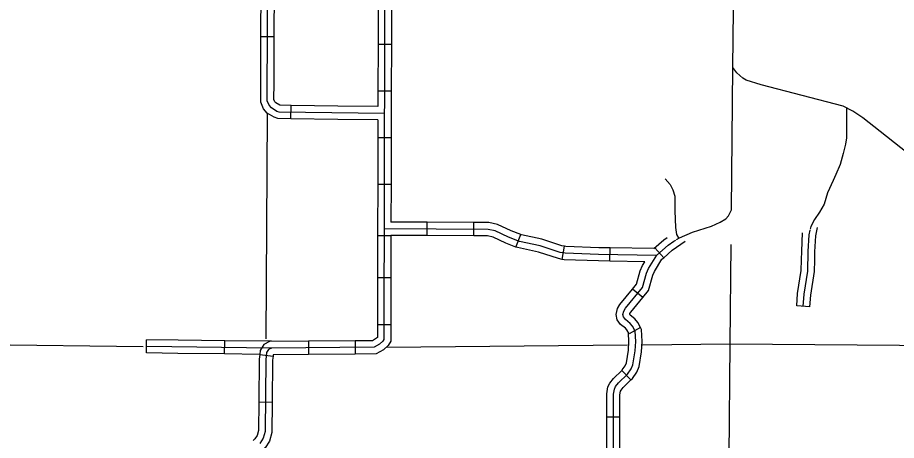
# Model space of a CAD drawing. Extents: x 1373862 to 1376999, y 1168398 to 1170455.
# Drawn here: x 1375607.7 to 1375806.5, y 1168879.3 to 1168974.9 of the extents above; entities that cross this region are included whole.
import ezdxf

# ---------------------------------------------------------------- set-up
doc = ezdxf.new("R2010")
doc.units = 0
for name, color, linetype in [('Level 10', 7, 'Continuous'), ('Level 32', 7, 'Continuous'), ('Level 45', 7, 'Continuous'), ('Level 5', 7, 'Continuous')]:
    doc.layers.add(name, color=color, linetype=linetype)

msp = doc.modelspace()

# ---------------------------------------------------------------- linework, layer by layer
at = {"layer": 'Level 10'}
msp.add_lwpolyline([(1375810.66, 1168942.85), (1375802.81, 1168949.14), (1375798.84, 1168952.2), (1375796.61, 1168953.74), (1375794.39, 1168954.87), (1375775.91, 1168959.64), (1375772.5, 1168960.73), (1375771.74, 1168961.21), (1375770.37, 1168962.36), (1375769.5, 1168963.6), (1375769.9, 1169002.68)], dxfattribs=at)
at = {"layer": 'Level 32'}
for p, q in [((1375689.26, 1168968.88), (1375692.26, 1168968.88)), ((1375689.23, 1168958.32), (1375692.23, 1168958.32)), ((1375689.21, 1168947.76), (1375692.21, 1168947.76)), ((1375689.19, 1168937.2), (1375692.19, 1168937.2)), ((1375700.33, 1168925.59), (1375700.35, 1168928.59)), ((1375710.89, 1168925.53), (1375710.91, 1168928.53)), ((1375720.42, 1168923), (1375721.5, 1168925.8)), ((1375689.1, 1168925.62), (1375692.1, 1168925.62)), ((1375730.86, 1168920.21), (1375731.43, 1168923.16)), ((1375741.66, 1168919.81), (1375741.71, 1168922.81)), ((1375753.84, 1168920.59), (1375751.83, 1168922.82)), ((1375689.14, 1168916.08), (1375692.14, 1168916.08)), ((1375749.09, 1168911.59), (1375746.76, 1168913.48)), ((1375689.12, 1168905.52), (1375692.12, 1168905.52)), ((1375748.62, 1168904.79), (1375746, 1168903.34)), ((1375673.53, 1168901.7), (1375673.55, 1168898.7)), ((1375684.09, 1168901.79), (1375684.11, 1168898.79)), ((1375662.52, 1168898.69), (1375665.5, 1168898.36)), ((1375746.44, 1168892.95), (1375744.36, 1168895.11)), ((1375662.29, 1168887.99), (1375665.29, 1168887.95)), ((1375743.94, 1168884.54), (1375740.94, 1168884.53))]:
    msp.add_line(p, q, dxfattribs=at)
for points in [[(1375690.81, 1169006.53), (1375690.58, 1168902.11), (1375690.34, 1168901.71), (1375689.57, 1168901), (1375688.39, 1168900.35), (1375665.12, 1168900.15), (1375664.49, 1168899.81), (1375664.04, 1168899.13), (1375663.87, 1168897.52), (1375663.69, 1168881.31), (1375663.28, 1168879.76), (1375662.53, 1168878.61)], [(1375689.28, 1168979.44), (1375689.26, 1168968.88)], [(1375692.28, 1168979.44), (1375692.26, 1168968.88)], [(1375689.26, 1168968.88), (1375689.23, 1168958.32)], [(1375692.26, 1168968.88), (1375692.23, 1168958.32)], [(1375756.73, 1168924.67), (1375757.41, 1168925.05), (1375760.37, 1168926.35), (1375764.65, 1168927.73), (1375766.64, 1168928.63), (1375767.9, 1168929.34), (1375768.51, 1168930.08), (1375769.17, 1168931.43), (1375769.5, 1168963.6)], [(1375689.23, 1168958.32), (1375689.23, 1168954.74)], [(1375692.23, 1168958.32), (1375692.21, 1168947.76)], [(1375689.22, 1168951.74), (1375689.21, 1168947.76)], [(1375689.21, 1168947.76), (1375689.19, 1168937.2)], [(1375692.21, 1168947.76), (1375692.19, 1168937.2)], [(1375754.16, 1168938.45), (1375755.3, 1168937.1), (1375755.92, 1168935.96), (1375756.33, 1168934.52), (1375756.33, 1168931.2), (1375756.54, 1168927.38), (1375756.74, 1168925.82), (1375757.23, 1168924.95)], [(1375689.19, 1168937.2), (1375689.16, 1168926.64)], [(1375692.19, 1168937.2), (1375692.17, 1168928.64)], [(1375700.35, 1168928.59), (1375692.17, 1168928.64)], [(1375710.91, 1168928.53), (1375700.35, 1168928.59)], [(1375721.5, 1168925.8), (1375719.34, 1168926.64), (1375716.25, 1168928.09), (1375714.3, 1168928.51), (1375710.91, 1168928.53)], [(1375689.16, 1168926.64), (1375689.14, 1168916.08)], [(1375752.24, 1168921.1), (1375739.13, 1168921.32), (1375731.52, 1168921.58), (1375730.42, 1168921.8), (1375725.88, 1168923.26), (1375721.23, 1168924.27), (1375718.74, 1168925.23), (1375715.76, 1168926.63), (1375714.14, 1168926.98), (1375690.64, 1168927.12)], [(1375731.43, 1168923.16), (1375730.8, 1168923.28), (1375726.28, 1168924.74), (1375721.67, 1168925.74), (1375721.5, 1168925.8)], [(1375692.16, 1168925.64), (1375692.14, 1168916.08)], [(1375700.33, 1168925.59), (1375692.16, 1168925.64)], [(1375710.89, 1168925.53), (1375700.33, 1168925.59)], [(1375720.42, 1168923), (1375718.16, 1168923.88), (1375715.29, 1168925.23), (1375713.98, 1168925.51), (1375710.89, 1168925.53)], [(1375742.48, 1168876.8), (1375742.47, 1168889.71), (1375742.68, 1168890.89), (1375742.93, 1168891.43), (1375743.61, 1168892.26), (1375745.66, 1168894.24), (1375746.45, 1168895.43), (1375746.88, 1168896.39), (1375747.38, 1168899.5), (1375747.51, 1168901.65), (1375747.39, 1168903.97), (1375746.76, 1168905.11), (1375746.26, 1168905.73), (1375745.19, 1168906.58), (1375744.72, 1168907.2), (1375744.62, 1168907.72), (1375744.81, 1168908.52), (1375745.19, 1168909.14), (1375749.06, 1168913.88), (1375749.98, 1168917.1), (1375750.43, 1168918.14), (1375752.29, 1168921.18), (1375754.82, 1168923.45), (1375756.1, 1168924.32), (1375756.57, 1168924.58)], [(1375751.63, 1168922.63), (1375753.88, 1168924.65), (1375754.6, 1168925.14)], [(1375753.84, 1168920.59), (1375755.73, 1168922.28), (1375758.7, 1168924.31)], [(1375730.86, 1168920.21), (1375730.05, 1168920.37), (1375725.5, 1168921.84), (1375720.8, 1168922.86), (1375720.42, 1168923)], [(1375741.71, 1168922.81), (1375739.17, 1168922.85), (1375731.69, 1168923.11), (1375731.43, 1168923.16)], [(1375751.63, 1168922.63), (1375741.71, 1168922.81)], [(1375741.66, 1168919.81), (1375739.1, 1168919.85), (1375731.36, 1168920.12), (1375730.86, 1168920.21)], [(1375749.58, 1168919.67), (1375741.66, 1168919.81)], [(1375749.09, 1168911.59), (1375750.39, 1168913.19), (1375751.37, 1168916.6), (1375751.74, 1168917.46), (1375753.44, 1168920.23), (1375753.84, 1168920.59)], [(1375746.76, 1168913.48), (1375747.68, 1168914.61), (1375748.54, 1168917.61), (1375749.07, 1168918.85), (1375749.58, 1168919.67)], [(1375689.14, 1168916.08), (1375689.12, 1168905.52)], [(1375692.14, 1168916.08), (1375692.12, 1168905.52)], [(1375746, 1168903.34), (1375745.49, 1168904.25), (1375745.18, 1168904.63), (1375744.08, 1168905.51), (1375743.29, 1168906.56), (1375743.06, 1168907.75), (1375743.39, 1168909.11), (1375743.94, 1168910.03), (1375746.76, 1168913.48)], [(1375748.62, 1168904.79), (1375747.99, 1168905.94), (1375747.3, 1168906.78), (1375746.25, 1168907.61), (1375746.15, 1168907.76), (1375746.19, 1168907.95), (1375746.4, 1168908.29), (1375749.09, 1168911.59)], [(1375689.12, 1168905.52), (1375689.11, 1168902.58), (1375688.7, 1168902.21), (1375688, 1168901.82), (1375684.09, 1168901.79)], [(1375692.12, 1168905.52), (1375692.11, 1168901.7), (1375691.54, 1168900.74), (1375690.47, 1168899.75), (1375688.79, 1168898.83), (1375684.11, 1168898.79)], [(1375746.44, 1168892.95), (1375746.8, 1168893.29), (1375747.74, 1168894.71), (1375748.31, 1168895.97), (1375748.85, 1168899.34), (1375748.98, 1168901.64), (1375748.84, 1168904.39), (1375748.62, 1168904.79)], [(1375744.36, 1168895.11), (1375744.48, 1168895.22), (1375745.11, 1168896.17), (1375745.41, 1168896.83), (1375745.86, 1168899.67), (1375745.98, 1168901.65), (1375745.88, 1168903.54)], [(1375673.53, 1168901.7), (1375664.73, 1168901.62), (1375663.46, 1168900.93), (1375662.62, 1168899.63), (1375662.52, 1168898.69)], [(1375684.09, 1168901.79), (1375673.53, 1168901.7)], [(1375662.52, 1168898.69), (1375662.4, 1168897.61), (1375662.29, 1168887.99)], [(1375665.5, 1168898.36), (1375665.4, 1168897.43), (1375665.29, 1168887.95)], [(1375673.55, 1168898.7), (1375665.54, 1168898.63), (1375665.52, 1168898.6), (1375665.5, 1168898.36)], [(1375684.11, 1168898.79), (1375673.55, 1168898.7)], [(1375740.94, 1168884.53), (1375740.94, 1168889.84), (1375741.21, 1168891.36), (1375741.63, 1168892.25), (1375742.48, 1168893.3), (1375744.36, 1168895.11)], [(1375743.94, 1168884.54), (1375743.94, 1168889.58), (1375744.09, 1168890.44), (1375744.19, 1168890.64), (1375744.7, 1168891.26), (1375746.44, 1168892.95)], [(1375662.29, 1168887.99), (1375662.22, 1168881.5), (1375661.92, 1168880.37), (1375661.42, 1168879.6), (1375661.17, 1168879.39), (1375660.99, 1168879.27)], [(1375665.29, 1168887.95), (1375665.21, 1168881.1), (1375664.7, 1168879.13), (1375663.69, 1168877.59), (1375662.97, 1168876.98), (1375662.64, 1168876.77)], [(1375740.56, 1168874.23), (1375740.95, 1168876.91), (1375740.94, 1168884.53)], [(1375743.95, 1168877.02), (1375743.94, 1168884.54)]]:
    msp.add_lwpolyline(points, dxfattribs=at)
at = {"layer": 'Level 45'}
for p, q in [((1375662.78, 1168970.59), (1375665.78, 1168970.58)), ((1375669.56, 1168952), (1375669.6, 1168955)), ((1375786.9, 1168909.49), (1375783.91, 1168909.69)), ((1375636.86, 1168899.05), (1375636.9, 1168902.05)), ((1375654.54, 1168898.82), (1375654.58, 1168901.82))]:
    msp.add_line(p, q, dxfattribs=at)
for points in [[(1375690.69, 1168953.19), (1375666.86, 1168953.51), (1375666.4, 1168953.67), (1375665.13, 1168954.44), (1375664.6, 1168955.04), (1375664.18, 1168956.04), (1375664.43, 1169006.45)], [(1375662.78, 1168970.59), (1375662.83, 1168981.15)], [(1375665.78, 1168970.58), (1375665.83, 1168981.14)], [(1375662.73, 1168960.03), (1375662.78, 1168970.59)], [(1375665.73, 1168960.02), (1375665.78, 1168970.58)], [(1375669.56, 1168952), (1375666.61, 1168952.04), (1375665.77, 1168952.33), (1375664.17, 1168953.3), (1375663.34, 1168954.24), (1375662.71, 1168955.74), (1375662.73, 1168960.03)], [(1375669.6, 1168955), (1375667.12, 1168955.04), (1375667.05, 1168955.06), (1375666.12, 1168955.62), (1375665.91, 1168955.86), (1375665.71, 1168956.34), (1375665.73, 1168960.02)], [(1375680.16, 1168954.86), (1375669.6, 1168955)], [(1375689.23, 1168954.74), (1375680.16, 1168954.86)], [(1375795.13, 1168954.49), (1375795.16, 1168950.79), (1375795.16, 1168947.69), (1375794.97, 1168946.28), (1375794.41, 1168944.12), (1375793.75, 1168941.68), (1375792.72, 1168939.43), (1375792.16, 1168938.02), (1375790.84, 1168935.29)], [(1375680.12, 1168951.86), (1375669.56, 1168952)], [(1375689.22, 1168951.74), (1375680.12, 1168951.86)], [(1375790.84, 1168935.29), (1375790.09, 1168932.67), (1375789.06, 1168930.9), (1375787.94, 1168929.21), (1375787.09, 1168927.61), (1375786.97, 1168927.02)], [(1375784.99, 1168920.11), (1375785.03, 1168922.04), (1375785.24, 1168926.24)], [(1375785.4, 1168909.59), (1375785.59, 1168912.31), (1375786.43, 1168917.57), (1375786.53, 1168921.98), (1375786.72, 1168925.74), (1375786.93, 1168926.8)], [(1375787.99, 1168920.04), (1375788.03, 1168921.93), (1375788.21, 1168925.55), (1375788.58, 1168927.42)], [(1375783.91, 1168909.69), (1375784.1, 1168912.48), (1375784.94, 1168917.71), (1375784.99, 1168920.11)], [(1375786.9, 1168909.49), (1375787.08, 1168912.14), (1375787.93, 1168917.43), (1375787.99, 1168920.04)], [(1375644.02, 1168901.96), (1375636.9, 1168902.05)], [(1375654.58, 1168901.82), (1375644.02, 1168901.96)], [(1375665.12, 1168900.15), (1375636.98, 1168900.52)], [(1375665.14, 1168901.68), (1375654.58, 1168901.82)], [(1375643.98, 1168898.96), (1375636.86, 1168899.05)], [(1375654.54, 1168898.82), (1375643.98, 1168898.96)], [(1375662.41, 1168898.72), (1375654.54, 1168898.82)]]:
    msp.add_lwpolyline(points, dxfattribs=at)
at = {"layer": 'Level 5'}
for points in [[(1375664.17, 1168953.11), (1375663.91, 1168902.28)], [(1375768.63, 1168875.61), (1375768.86, 1168901.09), (1375769.09, 1168923.56)], [(1375563.88, 1168901.4), (1375636.17, 1168900.48)], [(1375691.19, 1168900.38), (1375745.68, 1168900.88)], [(1375749.07, 1168900.91), (1375768.86, 1168901.09), (1375874.24, 1168900.29), (1375905.56, 1168899.76)]]:
    msp.add_lwpolyline(points, dxfattribs=at)

doc.saveas('drawing.dxf')
